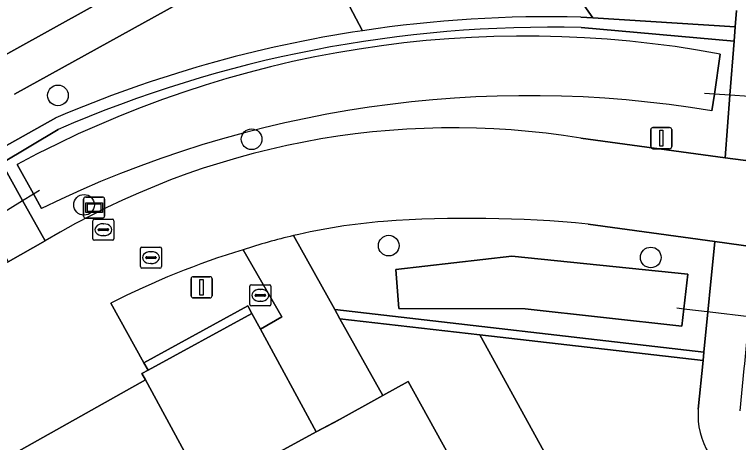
# Model space of a CAD drawing. Extents: x 159626 to 160723, y 388173 to 389416.
# Drawn here: x 160261.87 to 160296.11, y 388524.99 to 388545.24 of the extents above; entities that cross this region are included whole.
import ezdxf

# ---------------------------------------------------------------- set-up
doc = ezdxf.new("R2010")
doc.units = 0
for name, color, linetype in [('IMGEO_Berm_groen', 7, 'Continuous'), ('IMGEO_Boom', 7, 'Continuous'), ('IMGEO_Brandkraan', 7, 'Continuous'), ('IMGEO_Duiker', 7, 'Continuous'), ('IMGEO_Erf', 7, 'Continuous'), ('IMGEO_Groenvoorziening', 7, 'Continuous'), ('IMGEO_Haag', 7, 'Continuous'), ('IMGEO_Hek', 7, 'Continuous'), ('IMGEO_Lichtmast', 7, 'Continuous'), ('IMGEO_Meer_plas_ven_vijver', 7, 'Continuous'), ('IMGEO_Rijbaan_lokaal_open', 7, 'Continuous'), ('IMGEO_Rioolput', 7, 'Continuous'), ('IMGEO_Verklikker', 7, 'Continuous'), ('IMGEO_Voetpad_halfverhard', 7, 'Continuous'), ('IMGEO_Voetpad_open', 7, 'Continuous'), ('IMGEO_Waterloop', 7, 'Continuous')]:
    doc.layers.add(name, color=color, linetype=linetype)

msp = doc.modelspace()

# ---------------------------------------------------------------- linework, layer by layer
at = {"layer": 'IMGEO_Berm_groen'}
for points in [[(160295.705, 388541.429), (160295.901, 388543.978), (160288.663, 388544.621)], [(160295.241, 388543.372), (160294.969, 388541.479), (160294.855, 388540.685)], [(160288.651, 388539.398), (160295.478, 388538.469), (160295.705, 388541.429)], [(160263.933, 388539.805), (160261.271, 388538.213), (160262.252, 388536.445), (160263.316, 388534.528)], [(160263.143, 388536.068), (160262.761, 388536.755), (160261.989, 388538.14)], [(160294.988, 388534.502), (160289.002, 388535.326)], [(160275.059, 388534.782), (160277.017, 388531.279), (160294.473, 388529.274), (160294.988, 388534.502)], [(160266.421, 388531.582), (160267.991, 388528.77), (160272.903, 388531.453), (160273.094, 388531.102), (160273.501, 388530.355), (160274.513, 388530.94), (160272.683, 388534.114)]]:
    msp.add_lwpolyline(points, dxfattribs=at)
msp.add_lwpolyline([(160285.39, 388533.817), (160293.712, 388532.956), (160293.521, 388531.322), (160293.424, 388530.497), (160286.022, 388531.311), (160280.05, 388531.338), (160279.897, 388533.184)], close=True, dxfattribs=at)
for centre, radius, start, end in [((160287.22, 388486.131), 58.508, 88.58641, 113.45366), ((160286.013, 388493.738), 50.484, 79.4676, 118.416), ((160286.203, 388488.897), 52.505, 80.5151, 116.0521), ((160282.641, 388502.331), 37.551, 80.7896, 120.9722), ((160283.393, 388477.779), 57.82, 84.43264, 94.04098), ((160281.69, 388506.634), 28.918, 94.704, 103.255), ((160283.687, 388497.891), 37.857, 106.8975, 117.1338)]:
    msp.add_arc(centre, radius, start, end, dxfattribs=at)
at = {"layer": 'IMGEO_Boom'}
for centre in [(160263.924, 388541.415), (160273.083, 388539.341), (160265.159, 388536.237), (160279.568, 388534.307), (160291.96, 388533.748)]:
    msp.add_circle(centre, 0.489, dxfattribs=at)
at = {"layer": 'IMGEO_Brandkraan'}
for p, q in [((160265.571, 388534.635), (160265.571, 388535.487)), ((160265.646, 388535.561), (160266.498, 388535.561)), ((160266.059, 388535.341), (160266.084, 388535.341)), ((160266.572, 388535.487), (160266.572, 388534.635)), ((160265.83, 388535.055), (160265.83, 388535.067)), ((160266.268, 388535.018), (160265.87, 388535.018)), ((160265.873, 388535.104), (160266.271, 388535.104)), ((160266.314, 388535.067), (160266.314, 388535.055)), ((160266.082, 388534.781), (160266.057, 388534.781)), ((160266.498, 388534.561), (160265.646, 388534.561))]:
    msp.add_line(p, q, dxfattribs=at)
for points in [[(160265.571, 388534.635), (160265.571, 388535.487)], [(160265.646, 388535.561), (160266.498, 388535.561)], [(160266.572, 388535.487), (160266.572, 388534.635)], [(160266.498, 388534.561), (160265.646, 388534.561)]]:
    msp.add_lwpolyline(points, dxfattribs=at)
for centre, radius, start, end in [((160265.648, 388535.485), 0.0765, 91.552, 178.448), ((160265.648, 388535.485), 0.0765, 91.552, 178.448), ((160266.496, 388535.485), 0.0765, 1.552, 88.448), ((160266.496, 388535.485), 0.0765, 1.552, 88.448), ((160265.87, 388535.064), 0.0403, 85.8775, 175.7526), ((160265.867, 388535.054), 0.0366, 178.938, 274.7102), ((160266.271, 388535.061), 0.043, 264.8664, 352.4533), ((160266.275, 388535.066), 0.0386, 1.7309, 96.639), ((160265.648, 388534.637), 0.0765, 181.552, 268.448), ((160265.648, 388534.637), 0.0765, 181.552, 268.448), ((160266.496, 388534.637), 0.0765, 271.552, 358.448), ((160266.496, 388534.637), 0.0765, 271.552, 358.448)]:
    msp.add_arc(centre, radius, start, end, dxfattribs=at)
for centre, major_axis, ratio, start_param, end_param in [((160266.058, 388535.061), (-0.387, 0.002), 0.722429, 4.712389, 7.853982), ((160266.083, 388535.061), (-0.39, 0.002), 0.717154, 1.570796, 4.712389)]:
    msp.add_ellipse(centre, major_axis=major_axis, ratio=ratio, start_param=start_param, end_param=end_param, dxfattribs=at)
at = {"layer": 'IMGEO_Duiker'}
for points in [[(160299.203, 388541.19), (160298.538, 388541.235), (160297.553, 388541.303), (160295.705, 388541.429), (160294.969, 388541.479), (160294.509, 388541.511)], [(160259.629, 388534.844), (160260.086, 388535.123), (160260.606, 388535.44), (160262.252, 388536.445), (160262.761, 388536.755), (160263.044, 388536.928)], [(160293.197, 388531.36), (160293.521, 388531.322), (160294.767, 388531.175), (160296.608, 388530.959), (160298.152, 388530.777), (160298.649, 388530.718)]]:
    msp.add_lwpolyline(points, dxfattribs=at)
at = {"layer": 'IMGEO_Erf'}
msp.add_lwpolyline([(160279.136, 388497.342), (160283.907, 388500), (160293.076, 388505.108), (160283.386, 388522.627), (160280.484, 388527.875), (160279.286, 388527.219), (160276.984, 388525.941), (160276.142, 388525.5), (160271.177, 388522.781), (160270.804, 388522.901), (160268.058, 388527.952), (160260.142, 388523.506), (160263.069, 388518.274), (160253.545, 388513.048), (160250.645, 388518.147), (160242.342, 388513.574), (160245.249, 388508.396), (160235.703, 388503.09)], dxfattribs=at)
at = {"layer": 'IMGEO_Groenvoorziening'}
for points in [[(160291.585, 388552.516), (160290.879, 388552.854), (160278.134, 388555.725), (160277.311, 388552.689), (160285.858, 388549.896), (160289.215, 388545.08), (160295.953, 388544.662), (160296.012, 388545.431)], [(160277.311, 388552.689), (160276.188, 388548.547), (160278.322, 388544.476)], [(160288.646, 388545.115), (160289.215, 388545.08), (160285.858, 388549.896), (160277.311, 388552.689)], [(160236.571, 388552.092), (160236.976, 388548.552), (160237.97, 388548.661), (160238.323, 388545.519), (160241.951, 388544.838), (160255.623, 388540.117), (160271.648, 388549.006)], [(160278.322, 388544.476), (160276.188, 388548.547)], [(160272.399, 388547.305), (160261.868, 388541.48)], [(160289.215, 388545.08), (160288.646, 388545.115)], [(160288.663, 388544.621), (160295.901, 388543.978), (160295.953, 388544.662), (160289.215, 388545.08)], [(160263.823, 388540.351), (160260.967, 388538.761), (160261.271, 388538.213), (160263.933, 388539.805)], [(160260.967, 388538.761), (160263.823, 388540.351)], [(160294.207, 388526.571), (160294.434, 388528.876), (160283.875, 388530.089), (160286.906, 388524.589), (160296.182, 388507.757), (160296.458, 388501.825), (160293.104, 388500), (160284.695, 388495.424), (160289.321, 388487.141), (160293.255, 388480.096), (160301.124, 388484.475)]]:
    msp.add_lwpolyline(points, dxfattribs=at)
for points in [[(160268.186, 388528.421), (160273.094, 388531.102), (160272.903, 388531.453), (160267.991, 388528.77)], [(160277.017, 388531.279), (160277.257, 388530.849), (160283.875, 388530.089), (160294.434, 388528.876), (160294.473, 388529.274)], [(160286.906, 388524.589), (160283.875, 388530.089), (160277.257, 388530.849), (160279.286, 388527.219), (160280.484, 388527.875), (160283.386, 388522.627)]]:
    msp.add_lwpolyline(points, close=True, dxfattribs=at)
for centre, radius, start, end in [((160287.118, 388486.087), 59.048, 88.51694, 98.56662), ((160287.118, 388486.087), 59.048, 88.51694, 98.56662), ((160287.22, 388486.131), 58.508, 88.58641, 113.45366), ((160287.103, 388486.066), 59.066, 98.54989, 113.21246), ((160287.103, 388486.066), 59.066, 98.54989, 113.21246), ((160297.586, 388526.28), 3.391, 175.0766, 249.6262)]:
    msp.add_arc(centre, radius, start, end, dxfattribs=at)
at = {"layer": 'IMGEO_Haag'}
for points in [[(160288.663, 388544.621), (160295.901, 388543.978), (160295.953, 388544.662), (160289.215, 388545.08), (160288.646, 388545.115)], [(160263.823, 388540.351), (160260.967, 388538.761), (160261.271, 388538.213), (160263.933, 388539.805)]]:
    msp.add_lwpolyline(points, dxfattribs=at)
for points in [[(160268.186, 388528.421), (160273.094, 388531.102), (160272.903, 388531.453), (160267.991, 388528.77)], [(160277.017, 388531.279), (160277.257, 388530.849), (160283.875, 388530.089), (160294.434, 388528.876), (160294.473, 388529.274)]]:
    msp.add_lwpolyline(points, close=True, dxfattribs=at)
for centre, radius, start, end in [((160287.118, 388486.087), 59.048, 88.51694, 98.56662), ((160287.22, 388486.131), 58.508, 88.58641, 113.45366), ((160287.103, 388486.066), 59.066, 98.54989, 113.21246)]:
    msp.add_arc(centre, radius, start, end, dxfattribs=at)
at = {"layer": 'IMGEO_Hek'}
for points in [[(160279.286, 388527.219), (160280.484, 388527.875), (160283.386, 388522.627)], [(160277.546, 388526.235), (160276.142, 388525.5)]]:
    msp.add_lwpolyline(points, dxfattribs=at)
at = {"layer": 'IMGEO_Lichtmast'}
for p, q in [((160291.961, 388538.994), (160291.961, 388539.794)), ((160291.961, 388539.794), (160291.961, 388538.994)), ((160292.061, 388539.894), (160292.851, 388539.894)), ((160292.851, 388539.894), (160292.061, 388539.894)), ((160292.951, 388539.794), (160292.951, 388538.994)), ((160292.951, 388538.994), (160292.951, 388539.794)), ((160292.851, 388538.894), (160292.061, 388538.894)), ((160292.061, 388538.894), (160292.851, 388538.894)), ((160270.221, 388531.938), (160270.221, 388532.738)), ((160270.221, 388532.738), (160270.221, 388531.938)), ((160270.321, 388532.838), (160271.111, 388532.838)), ((160271.111, 388532.838), (160270.321, 388532.838)), ((160271.211, 388532.738), (160271.211, 388531.938)), ((160271.211, 388531.938), (160271.211, 388532.738)), ((160271.111, 388531.838), (160270.321, 388531.838)), ((160270.321, 388531.838), (160271.111, 388531.838))]:
    msp.add_line(p, q, dxfattribs=at)
for points in [[(160292.381, 388539.769), (160292.531, 388539.769), (160292.531, 388539.019), (160292.381, 388539.019), (160292.381, 388539.769)], [(160270.641, 388532.713), (160270.791, 388532.713), (160270.791, 388531.963), (160270.641, 388531.963), (160270.641, 388532.713)]]:
    msp.add_lwpolyline(points, dxfattribs=at)
for centre, start, end in [((160292.061, 388539.794), 90, 180), ((160292.061, 388539.794), 90, 180), ((160292.851, 388539.794), 0, 90), ((160292.851, 388539.794), 360, 90), ((160292.061, 388538.994), 180, 270), ((160292.061, 388538.994), 180, 270), ((160292.851, 388538.994), 270, 0), ((160292.851, 388538.994), 270, 0), ((160270.321, 388532.738), 90, 180), ((160270.321, 388532.738), 90, 180), ((160271.111, 388532.738), 0, 90), ((160271.111, 388532.738), 360, 90), ((160270.321, 388531.938), 180, 270), ((160270.321, 388531.938), 180, 270), ((160271.111, 388531.938), 270, 0), ((160271.111, 388531.938), 270, 0)]:
    msp.add_arc(centre, 0.1, start, end, dxfattribs=at)
at = {"layer": 'IMGEO_Meer_plas_ven_vijver'}
msp.add_lwpolyline([(160273.501, 388530.355), (160273.094, 388531.102), (160268.186, 388528.421), (160267.891, 388528.259), (160268.058, 388527.952), (160270.804, 388522.901), (160271.177, 388522.781), (160276.142, 388525.5)], close=True, dxfattribs=at)
at = {"layer": 'IMGEO_Rijbaan_lokaal_open'}
for points in [[(160289.002, 388535.326), (160294.988, 388534.502), (160296.912, 388534.237), (160345.399, 388527.564), (160344.66, 388531.774), (160297.312, 388538.219), (160295.478, 388538.469), (160288.651, 388539.398)], [(160263.316, 388534.528), (160261.564, 388533.543), (160201.121, 388500), (160168.517, 388481.906), (160166.882, 388480.998), (160143.387, 388467.946), (160144.491, 388463.944), (160169.54, 388477.832), (160171.15, 388478.728), (160186.841, 388487.459), (160188.084, 388485.211), (160188.326, 388484.773), (160188.594, 388484.287), (160188.827, 388483.868), (160197.07, 388488.397), (160196.581, 388489.269), (160195.04, 388492.014)], [(160242.342, 388513.574), (160250.645, 388518.147), (160250.396, 388518.583), (160250.146, 388519.017), (160248.601, 388521.698), (160258.162, 388527.009), (160259.698, 388524.294), (160259.945, 388523.858), (160260.142, 388523.506), (160268.058, 388527.952), (160267.891, 388528.259), (160268.186, 388528.421), (160267.991, 388528.77), (160266.421, 388531.582)]]:
    msp.add_lwpolyline(points, dxfattribs=at)
for centre, radius, start, end in [((160282.641, 388502.331), 37.551, 80.7896, 120.9722), ((160283.393, 388477.779), 57.82, 84.43264, 94.04098), ((160281.69, 388506.634), 28.918, 94.704, 103.255), ((160281.806, 388506.225), 29.343, 103.2927, 108.1134), ((160283.687, 388497.891), 37.857, 106.8975, 117.1338)]:
    msp.add_arc(centre, radius, start, end, dxfattribs=at)
at = {"layer": 'IMGEO_Rioolput'}
for p, q in [((160267.897, 388534.241), (160268.749, 388534.241)), ((160267.822, 388533.315), (160267.822, 388534.167)), ((160268.31, 388534.021), (160268.335, 388534.021)), ((160268.823, 388534.167), (160268.823, 388533.315)), ((160268.081, 388533.735), (160268.081, 388533.747)), ((160268.519, 388533.698), (160268.121, 388533.698)), ((160268.124, 388533.784), (160268.522, 388533.784)), ((160268.565, 388533.747), (160268.565, 388533.735)), ((160268.749, 388533.241), (160267.897, 388533.241)), ((160268.333, 388533.461), (160268.308, 388533.461)), ((160272.995, 388531.531), (160272.995, 388532.383)), ((160273.07, 388532.457), (160273.922, 388532.457)), ((160273.483, 388532.237), (160273.508, 388532.237)), ((160273.996, 388532.383), (160273.996, 388531.531)), ((160273.254, 388531.951), (160273.254, 388531.963)), ((160273.692, 388531.914), (160273.294, 388531.914)), ((160273.297, 388532), (160273.695, 388532)), ((160273.738, 388531.963), (160273.738, 388531.951)), ((160273.506, 388531.677), (160273.481, 388531.677)), ((160273.922, 388531.457), (160273.07, 388531.457))]:
    msp.add_line(p, q, dxfattribs=at)
for points in [[(160267.897, 388534.241), (160268.749, 388534.241)], [(160267.822, 388533.315), (160267.822, 388534.167)], [(160268.823, 388534.167), (160268.823, 388533.315)], [(160268.749, 388533.241), (160267.897, 388533.241)], [(160272.995, 388531.531), (160272.995, 388532.383)], [(160273.07, 388532.457), (160273.922, 388532.457)], [(160273.996, 388532.383), (160273.996, 388531.531)], [(160273.922, 388531.457), (160273.07, 388531.457)]]:
    msp.add_lwpolyline(points, dxfattribs=at)
for centre, radius, start, end in [((160267.899, 388534.165), 0.0765, 91.552, 178.448), ((160267.899, 388534.165), 0.0765, 91.552, 178.448), ((160268.747, 388534.165), 0.0765, 1.552, 88.448), ((160268.747, 388534.165), 0.0765, 1.552, 88.448), ((160268.121, 388533.744), 0.0403, 85.8775, 175.7526), ((160268.118, 388533.734), 0.0366, 178.938, 274.7102), ((160268.522, 388533.741), 0.043, 264.8664, 352.4533), ((160268.526, 388533.746), 0.0386, 1.7309, 96.639), ((160267.899, 388533.317), 0.0765, 181.552, 268.448), ((160267.899, 388533.317), 0.0765, 181.552, 268.448), ((160268.747, 388533.317), 0.0765, 271.552, 358.448), ((160268.747, 388533.317), 0.0765, 271.552, 358.448), ((160273.072, 388532.381), 0.0765, 91.552, 178.448), ((160273.072, 388532.381), 0.0765, 91.552, 178.448), ((160273.92, 388532.381), 0.0765, 1.552, 88.448), ((160273.92, 388532.381), 0.0765, 1.552, 88.448), ((160273.294, 388531.96), 0.0403, 85.8775, 175.7526), ((160273.291, 388531.95), 0.0366, 178.938, 274.7102), ((160273.695, 388531.957), 0.043, 264.8664, 352.4533), ((160273.699, 388531.962), 0.0386, 1.7309, 96.639), ((160273.072, 388531.533), 0.0765, 181.552, 268.448), ((160273.072, 388531.533), 0.0765, 181.552, 268.448), ((160273.92, 388531.533), 0.0765, 271.552, 358.448), ((160273.92, 388531.533), 0.0765, 271.552, 358.448)]:
    msp.add_arc(centre, radius, start, end, dxfattribs=at)
for centre, major_axis, ratio, start_param, end_param in [((160268.309, 388533.741), (-0.387, 0.002), 0.722429, 4.712389, 7.853982), ((160268.334, 388533.741), (-0.39, 0.002), 0.717154, 1.570796, 4.712389), ((160273.482, 388531.957), (-0.387, 0.002), 0.722429, 4.712389, 7.853982), ((160273.507, 388531.957), (-0.39, 0.002), 0.717154, 1.570796, 4.712389)]:
    msp.add_ellipse(centre, major_axis=major_axis, ratio=ratio, start_param=start_param, end_param=end_param, dxfattribs=at)
at = {"layer": 'IMGEO_Verklikker'}
for p, q in [((160265.14, 388535.708), (160265.14, 388536.508)), ((160265.14, 388536.508), (160265.14, 388535.708)), ((160265.24, 388536.608), (160266.03, 388536.608)), ((160266.03, 388536.608), (160265.24, 388536.608)), ((160266.13, 388536.508), (160266.13, 388535.708)), ((160266.13, 388535.708), (160266.13, 388536.508)), ((160266.03, 388535.608), (160265.24, 388535.608)), ((160265.24, 388535.608), (160266.03, 388535.608))]:
    msp.add_line(p, q, dxfattribs=at)
for points in [[(160265.241, 388536.34), (160266.029, 388536.34), (160266.029, 388535.876), (160265.241, 388535.876), (160265.241, 388536.34)], [(160265.306, 388536.275), (160265.306, 388535.941), (160265.964, 388535.941), (160265.964, 388536.275), (160265.306, 388536.275)]]:
    msp.add_lwpolyline(points, dxfattribs=at)
for centre, start, end in [((160265.24, 388536.508), 90, 180), ((160265.24, 388536.508), 90, 180), ((160266.03, 388536.508), 0, 90), ((160266.03, 388536.508), 360, 90), ((160265.24, 388535.708), 180, 270), ((160265.24, 388535.708), 180, 270), ((160266.03, 388535.708), 270, 0), ((160266.03, 388535.708), 270, 0)]:
    msp.add_arc(centre, 0.1, start, end, dxfattribs=at)
at = {"layer": 'IMGEO_Voetpad_halfverhard'}
for points in [[(160271.648, 388549.006), (160255.623, 388540.117), (160250.306, 388537.168)], [(160261.868, 388541.48), (160272.399, 388547.305)], [(160296.012, 388545.431), (160295.953, 388544.662), (160295.901, 388543.978), (160295.705, 388541.429), (160295.478, 388538.469), (160297.312, 388538.219), (160297.553, 388541.303), (160297.754, 388543.881), (160297.795, 388544.403), (160297.824, 388544.782), (160297.94, 388546.265)], [(160259.432, 388537.763), (160259.699, 388537.235), (160260.606, 388535.44), (160261.564, 388533.543), (160263.316, 388534.528), (160262.252, 388536.445), (160261.271, 388538.213), (160260.967, 388538.761)], [(160296.191, 388526.486), (160296.38, 388528.495), (160296.401, 388528.724), (160296.608, 388530.959), (160296.912, 388534.237), (160294.988, 388534.502), (160294.473, 388529.274), (160294.434, 388528.876), (160294.207, 388526.571)]]:
    msp.add_lwpolyline(points, dxfattribs=at)
msp.add_arc((160297.586, 388526.28), 3.391, 175.0766, 249.6262, dxfattribs=at)
at = {"layer": 'IMGEO_Voetpad_open'}
for points in [[(160277.257, 388530.849), (160277.017, 388531.279), (160275.059, 388534.782)], [(160272.683, 388534.114), (160274.513, 388530.94), (160273.501, 388530.355), (160276.142, 388525.5), (160276.984, 388525.941), (160279.286, 388527.219), (160277.257, 388530.849)]]:
    msp.add_lwpolyline(points, dxfattribs=at)
msp.add_arc((160281.806, 388506.225), 29.343, 103.2927, 108.1134, dxfattribs=at)
at = {"layer": 'IMGEO_Waterloop'}
for points in [[(160294.855, 388540.685), (160294.969, 388541.479), (160295.241, 388543.372)], [(160261.989, 388538.14), (160262.761, 388536.755), (160263.143, 388536.068)]]:
    msp.add_lwpolyline(points, dxfattribs=at)
msp.add_lwpolyline([(160293.424, 388530.497), (160293.521, 388531.322), (160293.712, 388532.956), (160285.39, 388533.817), (160279.897, 388533.184), (160280.05, 388531.338), (160286.022, 388531.311)], close=True, dxfattribs=at)
for centre, radius, start, end in [((160286.013, 388493.738), 50.484, 79.4676, 118.416), ((160286.203, 388488.897), 52.505, 80.5151, 116.0521)]:
    msp.add_arc(centre, radius, start, end, dxfattribs=at)

doc.saveas('drawing.dxf')
